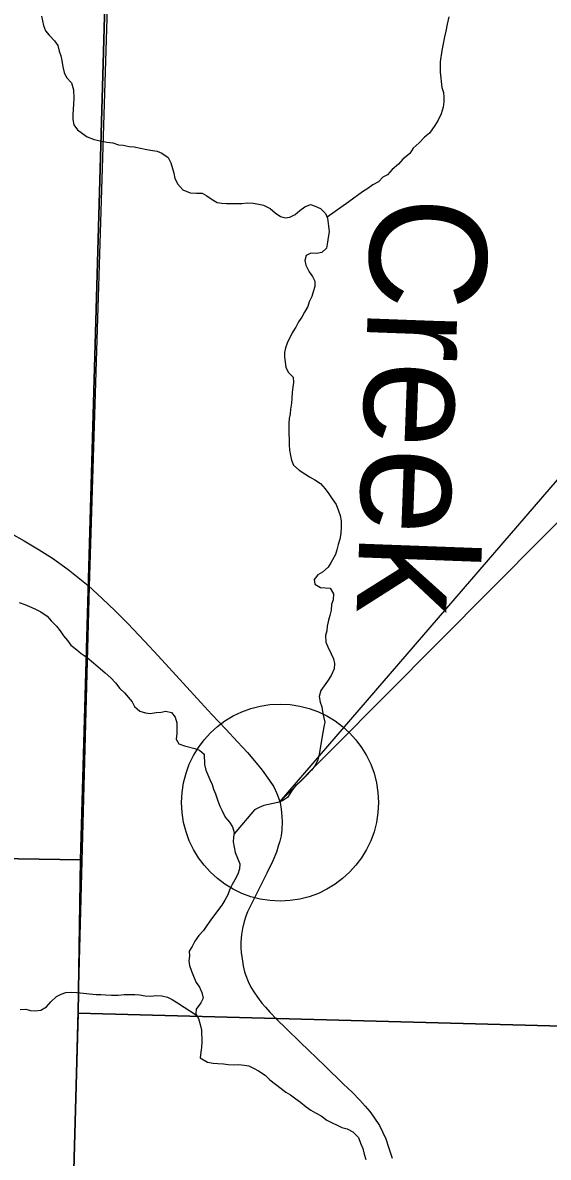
# Model space of a CAD drawing. Extents: x -7.9 to 76.1, y 0 to 22.
# Drawn here: x 5.35 to 5.777, y 17.154 to 18.075 of the extents above; entities that cross this region are included whole.
import ezdxf

# ---------------------------------------------------------------- set-up
doc = ezdxf.new("R2010")
doc.units = 0
for name, color, linetype in [('DV_X_Township_Line', 7, 'Continuous'), ('GM_X_Minor_River', 7, 'Continuous'), ('GM_X_Minor_River_Text', 7, 'Continuous'), ('GM_X_Section', 7, 'Continuous'), ('GM_X_State_Route', 7, 'Continuous'), ('SH_Text', 7, 'Continuous')]:
    doc.layers.add(name, color=color, linetype=linetype)

msp = doc.modelspace()

# ---------------------------------------------------------------- linework, layer by layer
at = {"layer": 'DV_X_Township_Line'}
msp.add_lwpolyline([(5.3187, 14.1), (5.3187, 14.1), (5.33084, 14.5457), (5.34685, 15.15275), (5.34916, 15.24884), (5.34964, 15.26901), (5.3835, 16.83685), (5.40441, 17.61727), (5.42374, 18.23558), (4.96311, 18.23087), (4.78779, 18.23555), (4.71198, 18.23758), (4.64103, 18.23977), (3.91307, 18.25221), (2.81357, 18.27407), (2.77472, 18.27395), (2.7625, 18.27421), (2.75822, 18.27426), (2.1, 18.28619)], dxfattribs=at)
at = {"layer": 'GM_X_Minor_River'}
for points in [[(5.36546, 18.0802), (5.36708, 18.07263), (5.36865, 18.06848), (5.37174, 18.06472), (5.37597, 18.06022), (5.37868, 18.05646), (5.37987, 18.05192), (5.38106, 18.04814), (5.38187, 18.04435), (5.3827, 18.03904), (5.38391, 18.0345), (5.38586, 18.03035), (5.38971, 18.02623), (5.3913, 18.02055), (5.39178, 18.01334), (5.39146, 18.00916), (5.39082, 18.00004), (5.39088, 17.99624), (5.39169, 17.99207), (5.39478, 17.98794), (5.39862, 17.98495), (5.40244, 17.98234), (5.40816, 17.98014), (5.4131, 17.97907), (5.41843, 17.978), (5.42337, 17.97731), (5.42794, 17.97585), (5.43173, 17.97553), (5.43668, 17.97445), (5.44085, 17.97413), (5.4458, 17.97306), (5.45112, 17.97199), (5.45568, 17.9713), (5.45948, 17.97059), (5.46329, 17.96912), (5.46827, 17.96539), (5.47061, 17.96124), (5.47181, 17.9567), (5.47299, 17.95292), (5.47382, 17.94837), (5.47615, 17.94385), (5.48039, 17.93935), (5.48611, 17.93677), (5.49142, 17.93646), (5.49597, 17.93652), (5.49979, 17.9343), (5.50401, 17.93131), (5.50821, 17.92909), (5.51201, 17.92838), (5.5158, 17.92806), (5.52452, 17.92818), (5.52832, 17.92823), (5.53286, 17.92867), (5.53741, 17.92835), (5.54198, 17.92766), (5.54578, 17.92695), (5.55113, 17.92398), (5.55534, 17.92062), (5.55955, 17.91764), (5.56336, 17.91655), (5.56715, 17.91698), (5.57167, 17.91932), (5.57542, 17.92241), (5.57954, 17.92551), (5.58407, 17.92747), (5.58788, 17.926), (5.59208, 17.92416), (5.5963, 17.92004), (5.59787, 17.91626), (5.59872, 17.90982), (5.59916, 17.90526), (5.59847, 17.9007), (5.59776, 17.89689), (5.59707, 17.89194), (5.59332, 17.88847), (5.58879, 17.88765), (5.58423, 17.88797), (5.58047, 17.88602), (5.57939, 17.88182), (5.5802, 17.87804)], [(5.69649, 18.07979), (5.69506, 18.0737), (5.694, 18.06798), (5.69292, 18.06341), (5.6915, 18.05656), (5.6908, 18.05237), (5.68941, 18.04324), (5.68952, 18.03488), (5.69083, 18.02237), (5.69203, 18.0182), (5.69246, 18.01441), (5.69251, 18.01062), (5.69181, 18.00643), (5.69037, 18.00109), (5.68779, 17.99574), (5.68519, 17.99152), (5.68072, 17.98539), (5.6766, 17.98191), (5.67249, 17.9773), (5.66762, 17.97305), (5.66465, 17.96883), (5.65902, 17.9642), (5.65567, 17.95998), (5.65041, 17.95573), (5.64668, 17.9515), (5.64292, 17.94955)], [(5.64292, 17.94955), (5.63918, 17.9457), (5.63466, 17.94336), (5.63053, 17.94026), (5.6264, 17.93755), (5.61513, 17.92941), (5.59749, 17.91718)], [(5.5802, 17.87804), (5.58292, 17.87275), (5.58563, 17.86899), (5.58758, 17.86522), (5.58764, 17.86066), (5.58618, 17.85647), (5.5851, 17.85265), (5.58288, 17.84844), (5.58179, 17.84463), (5.5792, 17.84003), (5.57699, 17.83583), (5.57438, 17.83199), (5.57217, 17.82778), (5.5692, 17.82318), (5.56514, 17.81477), (5.56368, 17.81095), (5.56297, 17.80714), (5.56302, 17.80334), (5.56346, 17.79955), (5.5639, 17.795), (5.56623, 17.79085), (5.57007, 17.7871), (5.57013, 17.78292), (5.5698, 17.77912), (5.5691, 17.77493), (5.56879, 17.76999), (5.56847, 17.76619), (5.56778, 17.76124), (5.56745, 17.75743), (5.56674, 17.75362), (5.56642, 17.74944), (5.56648, 17.74564), (5.56666, 17.73235), (5.5671, 17.7278), (5.56792, 17.72362), (5.56873, 17.71984), (5.5703, 17.71568), (5.57491, 17.71156), (5.5795, 17.70858), (5.58332, 17.70636), (5.58753, 17.70376), (5.59212, 17.70078), (5.59597, 17.69665), (5.59906, 17.69251), (5.60177, 17.68837), (5.60487, 17.68386), (5.60684, 17.67856), (5.60803, 17.67478), (5.60884, 17.67061), (5.60892, 17.66529), (5.60861, 17.66035), (5.60791, 17.65578), (5.60646, 17.6512), (5.60538, 17.64701), (5.60429, 17.64319), (5.60097, 17.63707), (5.59837, 17.63285), (5.59387, 17.62899), (5.59011, 17.62666), (5.58713, 17.62282), (5.58756, 17.61902), (5.59215, 17.61643), (5.60012, 17.61578), (5.60284, 17.61125), (5.60253, 17.60631), (5.60107, 17.60249), (5.60075, 17.59793), (5.59967, 17.59373), (5.59859, 17.58992), (5.59752, 17.58496), (5.59719, 17.58116), (5.5961, 17.57734), (5.59656, 17.57203), (5.59813, 17.56825), (5.60086, 17.56259), (5.60281, 17.55843), (5.60362, 17.55465), (5.6033, 17.55046), (5.60072, 17.54511), (5.59775, 17.54051), (5.59255, 17.53283), (5.5911, 17.52787), (5.59192, 17.52333), (5.59312, 17.51954), (5.59393, 17.51575), (5.59474, 17.51158), (5.59556, 17.50704), (5.59486, 17.50323), (5.59416, 17.49866), (5.59311, 17.49256), (5.59205, 17.48723), (5.59099, 17.48113), (5.58992, 17.47656), (5.58771, 17.47197), (5.58473, 17.46812), (5.58062, 17.46351), (5.57538, 17.4585), (5.57164, 17.45502), (5.56866, 17.45118), (5.56532, 17.44582), (5.56119, 17.4431)], [(5.34736, 17.60433), (5.35194, 17.6025), (5.35575, 17.60103), (5.35995, 17.59919), (5.36491, 17.5966), (5.36989, 17.59324), (5.37336, 17.58949), (5.37759, 17.58499), (5.38067, 17.58123), (5.38339, 17.57709), (5.38647, 17.57333), (5.38918, 17.56957), (5.39377, 17.56621), (5.39761, 17.56284), (5.40259, 17.55949), (5.40758, 17.55538), (5.41333, 17.55052), (5.41717, 17.54715), (5.42178, 17.54304), (5.42562, 17.53891), (5.4291, 17.5344), (5.43294, 17.53103), (5.43911, 17.52351), (5.44106, 17.51974), (5.44528, 17.516), (5.44985, 17.51454), (5.45365, 17.51421), (5.45857, 17.51504), (5.46274, 17.5151), (5.46652, 17.51591), (5.47108, 17.51483), (5.47417, 17.51107), (5.47537, 17.50653), (5.47549, 17.49779), (5.4748, 17.49322), (5.47712, 17.48945), (5.48169, 17.48799), (5.49007, 17.48583), (5.49388, 17.48436), (5.49772, 17.48099), (5.49783, 17.47263), (5.49903, 17.46809), (5.50217, 17.46053), (5.50412, 17.45638), (5.50531, 17.4526), (5.50688, 17.44882), (5.50886, 17.44314), (5.51043, 17.43899), (5.51238, 17.43521), (5.51473, 17.42992), (5.5182, 17.42579), (5.52053, 17.42202), (5.52211, 17.41748), (5.5214, 17.41367), (5.52108, 17.40987), (5.52189, 17.4057), (5.52271, 17.40115), (5.52663, 17.39208), (5.52631, 17.3879), (5.52485, 17.3837), (5.52264, 17.37911), (5.52042, 17.37528), (5.51858, 17.37145), (5.51674, 17.36687), (5.51453, 17.36266), (5.51193, 17.35844), (5.50597, 17.35076), (5.503, 17.34654), (5.49965, 17.34193), (5.49705, 17.33809), (5.49331, 17.33386), (5.48997, 17.32926), (5.48775, 17.32505), (5.48553, 17.32122), (5.48559, 17.31704), (5.48526, 17.31323), (5.48569, 17.30944), (5.48727, 17.3049), (5.48962, 17.29961), (5.49119, 17.29583), (5.4939, 17.29207), (5.49585, 17.28753), (5.49668, 17.28298), (5.49483, 17.27916), (5.49111, 17.27417), (5.49078, 17.27036), (5.49311, 17.26659), (5.49432, 17.26167), (5.49552, 17.25712), (5.49565, 17.24763), (5.49533, 17.24306), (5.49501, 17.23926), (5.49431, 17.23469), (5.50043, 17.23097), (5.50499, 17.23027), (5.50879, 17.22995), (5.51334, 17.22963)], [(5.56119, 17.4431), (5.55741, 17.44191), (5.55363, 17.4411), (5.54607, 17.43948), (5.5423, 17.4379), (5.53854, 17.43595), (5.52189, 17.41631)], [(5.34816, 17.27373), (5.35271, 17.27417), (5.35652, 17.27308), (5.36031, 17.27275), (5.36486, 17.2732), (5.36937, 17.27592), (5.3731, 17.28015), (5.37759, 17.28439), (5.38136, 17.28634), (5.38513, 17.28754), (5.39005, 17.28798), (5.39423, 17.28766), (5.39955, 17.28697), (5.40448, 17.28666), (5.4098, 17.28597), (5.41359, 17.28603), (5.41739, 17.2857), (5.42232, 17.28539), (5.42763, 17.28546), (5.43255, 17.28591), (5.44127, 17.28602), (5.44507, 17.2857), (5.44963, 17.285), (5.4538, 17.28468), (5.45911, 17.28513), (5.46328, 17.28481), (5.46785, 17.28373), (5.47166, 17.28188), (5.47587, 17.27928), (5.49143, 17.26931)], [(5.51334, 17.22963), (5.51714, 17.2293), (5.52207, 17.22899), (5.52587, 17.22904), (5.53004, 17.22872), (5.53384, 17.22801), (5.53766, 17.22616), (5.54186, 17.22394), (5.54722, 17.22059), (5.55106, 17.21684), (5.55566, 17.21311), (5.56026, 17.20975), (5.56409, 17.20676), (5.56791, 17.20454), (5.57213, 17.20117), (5.57596, 17.19856), (5.58056, 17.19483), (5.58439, 17.19222), (5.58821, 17.18999), (5.5928, 17.18739), (5.5974, 17.18404), (5.60961, 17.17812), (5.6138, 17.17704), (5.61839, 17.17444), (5.623, 17.16995), (5.62458, 17.16541), (5.62654, 17.16087), (5.62774, 17.15633), (5.62893, 17.15217)]]:
    msp.add_lwpolyline(points, dxfattribs=at)
at = {"layer": 'GM_X_Section'}
for points in [[(4.41066, 18.24415), (5.42068, 18.22297), (5.3971, 17.39528), (4.39092, 17.41163)], [(5.42161, 18.23625), (6.28986, 18.21295), (6.25293, 17.24785), (5.39529, 17.27094), (5.3971, 17.39528), (5.42068, 18.22297)], [(5.3971, 17.39528), (5.39529, 17.27094), (5.37022, 16.37046), (4.36555, 16.39221), (4.39092, 17.41163)], [(5.39529, 17.27094), (6.25293, 17.24785), (6.22272, 16.24155), (5.36783, 16.25786), (5.37022, 16.37046)]]:
    msp.add_lwpolyline(points, close=True, dxfattribs=at)
at = {"layer": 'GM_X_State_Route'}
for points in [[(5.34069, 17.66023), (5.3513, 17.65423), (5.36355, 17.64699), (5.37448, 17.64025), (5.38705, 17.63105), (5.40341, 17.61798)], [(5.40341, 17.61798), (5.41476, 17.60753), (5.4252, 17.59742), (5.43556, 17.58706), (5.44912, 17.57276), (5.4603, 17.56084), (5.48044, 17.53873), (5.49499, 17.52319), (5.50395, 17.51333), (5.51521, 17.50149), (5.52467, 17.49113), (5.53272, 17.48234), (5.53995, 17.47412), (5.54473, 17.4682), (5.55072, 17.45981), (5.55426, 17.45447), (5.55672, 17.44929), (5.55812, 17.44568), (5.55927, 17.44181), (5.56026, 17.43655), (5.56075, 17.43055), (5.56092, 17.42611), (5.56067, 17.41962), (5.56009, 17.41493), (5.55911, 17.41049), (5.55779, 17.4063), (5.55631, 17.40153), (5.55344, 17.39454), (5.5485, 17.38452), (5.54202, 17.37161), (5.53601, 17.35967), (5.53291, 17.35312), (5.53149, 17.3495), (5.53017, 17.34531), (5.52869, 17.33963), (5.52804, 17.33462), (5.52755, 17.32862), (5.52746, 17.32385), (5.52771, 17.32023), (5.52837, 17.31489), (5.52927, 17.30914), (5.53034, 17.30445), (5.5314, 17.30149), (5.53338, 17.29664), (5.53568, 17.29188), (5.5379, 17.28809), (5.54086, 17.28382), (5.54456, 17.27905), (5.54744, 17.27568), (5.5509, 17.27173), (5.55664, 17.26582), (5.56429, 17.25833), (5.57588, 17.24707), (5.59569, 17.228), (5.61098, 17.21329), (5.6178, 17.20672), (5.62405, 17.20022), (5.62841, 17.19537), (5.63218, 17.1911), (5.63556, 17.18649), (5.63999, 17.17967), (5.64295, 17.17408), (5.64526, 17.1689), (5.64776, 17.16128), (5.65042, 17.15323)]]:
    msp.add_lwpolyline(points, dxfattribs=at)
at = {"layer": 'SH_Text'}
msp.add_lwpolyline([(6.54813, 18.58841), (6.54813, 18.43694), (5.55909, 17.44244)], close=True, dxfattribs=at)
msp.add_circle((5.55927, 17.44181), 0.08, dxfattribs=at)

# ---------------------------------------------------------------- texts
at = {"layer": 'GM_X_Minor_River_Text'}
msp.add_text('Creek', height=0.094805, rotation=267.86591, dxfattribs=at).set_placement((5.63411, 17.93519))

doc.saveas('drawing.dxf')
